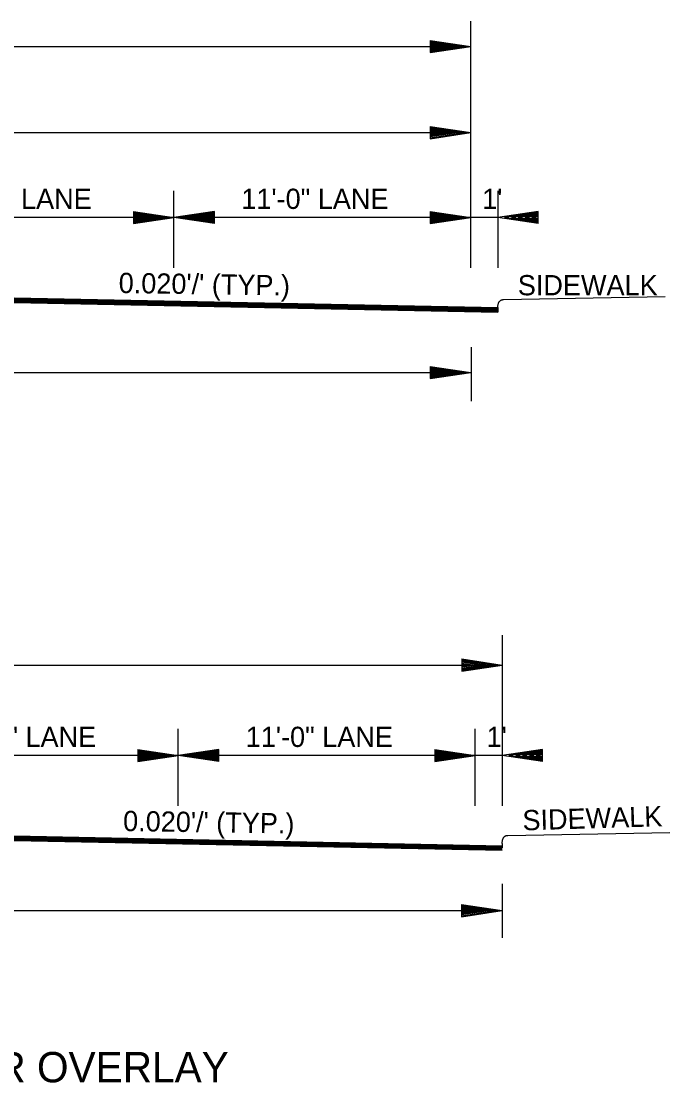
# Model space of a CAD drawing. Extents: x 544199 to 1930787, y -1968972 to 596640.
# Drawn here: x 546846 to 547086.3, y -1949041.7 to -1948648.4 of the extents above; entities that cross this region are included whole.
import ezdxf

# ---------------------------------------------------------------- set-up
doc = ezdxf.new("R2010")
doc.units = 0
doc.layers.add('R_Border', color=7, linetype='Continuous')
doc.layers.add('R_Draft', color=7, linetype='Continuous')

msp = doc.modelspace()

# ---------------------------------------------------------------- linework, layer by layer
at = {"layer": 'R_Border'}
for p, q in [((547024.73, -1948751.53), (547084.67, -1948750.41)), ((547026.37, -1948950.06), (547086.32, -1948948.94))]:
    msp.add_line(p, q, dxfattribs=at)
for points in [[(547022.58, -1948754.52), (547022.66, -1948751.57), (547024.73, -1948751.53)], [(547024.22, -1948953.05), (547024.3, -1948950.1), (547026.37, -1948950.06)]]:
    msp.add_open_spline(points, degree=2, dxfattribs=at)
at = {"layer": 'R_Draft'}
for p, q in [((547012.58, -1948739.77), (547012.58, -1948648.39)), ((546997.58, -1948655.51), (547012.58, -1948657.76)), ((546997.58, -1948655.51), (546997.58, -1948660.01)), ((546452.58, -1948657.76), (547012.58, -1948657.76)), ((546997.58, -1948655.89), (547010.08, -1948657.76)), ((546997.58, -1948656.27), (547007.5, -1948657.76)), ((546997.58, -1948656.65), (547005, -1948657.76)), ((546997.58, -1948657.04), (547002.46, -1948657.76)), ((546997.58, -1948657.41), (546999.95, -1948657.76)), ((546997.58, -1948660.01), (547012.58, -1948657.76)), ((546997.58, -1948658.5), (547002.46, -1948657.76)), ((546997.58, -1948659.26), (547007.5, -1948657.76)), ((546997.58, -1948659.64), (547010.08, -1948657.76)), ((546997.58, -1948658.88), (547005, -1948657.76)), ((546997.58, -1948658.12), (546999.95, -1948657.76)), ((546452.58, -1948689.66), (547012.58, -1948689.66)), ((546997.58, -1948687.41), (547012.58, -1948689.66)), ((546997.58, -1948687.41), (546997.58, -1948691.91)), ((546997.58, -1948687.79), (547010.08, -1948689.66)), ((546997.58, -1948688.17), (547007.5, -1948689.66)), ((546997.58, -1948688.55), (547005, -1948689.66)), ((546997.58, -1948688.94), (547002.46, -1948689.66)), ((546997.58, -1948689.31), (546999.95, -1948689.66)), ((546997.58, -1948691.91), (547012.58, -1948689.66)), ((546997.58, -1948690.4), (547002.46, -1948689.66)), ((546997.58, -1948691.16), (547007.5, -1948689.66)), ((546997.58, -1948691.54), (547010.08, -1948689.66)), ((546997.58, -1948690.78), (547005, -1948689.66)), ((546997.58, -1948690.02), (546999.95, -1948689.66)), ((546902.58, -1948739.77), (546902.58, -1948711.22)), ((547022.58, -1948711.22), (547022.58, -1948739.77)), ((546922.58, -1948721.11), (546792.58, -1948721.11)), ((546887.58, -1948718.86), (546902.58, -1948721.11)), ((546887.58, -1948718.86), (546887.58, -1948723.36)), ((546887.58, -1948719.23), (546900.08, -1948721.11)), ((546887.58, -1948719.62), (546897.5, -1948721.11)), ((546887.58, -1948719.99), (546895, -1948721.11)), ((546887.58, -1948720.38), (546892.46, -1948721.11)), ((546887.58, -1948720.76), (546889.95, -1948721.11)), ((546887.58, -1948723.36), (546902.58, -1948721.11)), ((546887.58, -1948721.84), (546892.46, -1948721.11)), ((546887.58, -1948722.6), (546897.5, -1948721.11)), ((546887.58, -1948722.98), (546900.08, -1948721.11)), ((546887.58, -1948722.23), (546895, -1948721.11)), ((546887.58, -1948721.46), (546889.95, -1948721.11)), ((546917.58, -1948718.86), (546902.58, -1948721.11)), ((546917.58, -1948723.36), (546902.58, -1948721.11)), ((546917.58, -1948719.23), (546905.09, -1948721.11)), ((546917.58, -1948722.98), (546905.09, -1948721.11)), ((546917.58, -1948719.62), (546907.67, -1948721.11)), ((546917.58, -1948722.6), (546907.67, -1948721.11)), ((546917.58, -1948719.99), (546910.16, -1948721.11)), ((546917.58, -1948722.23), (546910.16, -1948721.11)), ((546917.58, -1948720.37), (546912.71, -1948721.11)), ((546917.58, -1948721.84), (546912.71, -1948721.11)), ((546917.58, -1948720.76), (546915.21, -1948721.11)), ((546917.58, -1948721.46), (546915.21, -1948721.11)), ((546917.58, -1948723.36), (546917.58, -1948718.86)), ((547022.58, -1948721.11), (546922.58, -1948721.11)), ((546997.58, -1948718.86), (547012.58, -1948721.11)), ((546997.58, -1948718.86), (546997.58, -1948723.36)), ((546997.58, -1948719.23), (547010.08, -1948721.11)), ((546997.58, -1948719.62), (547007.5, -1948721.11)), ((546997.58, -1948719.99), (547005, -1948721.11)), ((546997.58, -1948720.38), (547002.46, -1948721.11)), ((546997.58, -1948720.76), (546999.95, -1948721.11)), ((546997.58, -1948723.36), (547012.58, -1948721.11)), ((546997.58, -1948721.84), (547002.46, -1948721.11)), ((546997.58, -1948722.6), (547007.5, -1948721.11)), ((546997.58, -1948722.98), (547010.08, -1948721.11)), ((546997.58, -1948722.23), (547005, -1948721.11)), ((546997.58, -1948721.46), (546999.95, -1948721.11)), ((547037.58, -1948718.86), (547022.58, -1948721.11)), ((547037.58, -1948723.36), (547022.58, -1948721.11)), ((547037.58, -1948719.23), (547025.09, -1948721.11)), ((547037.58, -1948722.98), (547025.09, -1948721.11)), ((547037.58, -1948719.62), (547027.67, -1948721.11)), ((547037.58, -1948722.6), (547027.67, -1948721.11)), ((547037.58, -1948719.99), (547030.16, -1948721.11)), ((547037.58, -1948722.23), (547030.16, -1948721.11)), ((547037.58, -1948720.37), (547032.71, -1948721.11)), ((547037.58, -1948721.84), (547032.71, -1948721.11)), ((547037.58, -1948720.76), (547035.21, -1948721.11)), ((547037.58, -1948721.46), (547035.21, -1948721.11)), ((547037.58, -1948723.36), (547037.58, -1948718.86)), ((546732.55, -1948750.22), (547022.58, -1948756.02)), ((546732.56, -1948749.62), (547022.58, -1948755.42)), ((546732.56, -1948749.92), (547022.58, -1948755.72)), ((546732.57, -1948749.02), (547022.58, -1948754.82)), ((546732.57, -1948749.32), (547022.58, -1948755.12)), ((546732.58, -1948748.72), (547022.58, -1948754.52)), ((546732.55, -1948750.39), (547022.58, -1948756.19)), ((547022.58, -1948754.52), (547022.58, -1948756.19)), ((547012.7, -1948769.19), (547012.7, -1948789.19)), ((546997.58, -1948776.32), (547012.58, -1948778.57)), ((546997.58, -1948776.32), (546997.58, -1948780.82)), ((546997.58, -1948776.7), (547010.08, -1948778.57)), ((546997.58, -1948777.08), (547007.5, -1948778.57)), ((546997.58, -1948777.46), (547005, -1948778.57)), ((546452.58, -1948778.57), (547012.58, -1948778.57)), ((546997.58, -1948777.85), (547002.46, -1948778.57)), ((546997.58, -1948778.22), (546999.95, -1948778.57)), ((546997.58, -1948780.82), (547012.58, -1948778.57)), ((546997.58, -1948779.31), (547002.46, -1948778.57)), ((546997.58, -1948780.07), (547007.5, -1948778.57)), ((546997.58, -1948780.45), (547010.08, -1948778.57)), ((546997.58, -1948779.69), (547005, -1948778.57)), ((546997.58, -1948778.93), (546999.95, -1948778.57)), ((547024.22, -1948875.85), (547024.22, -1948939.14)), ((546444.22, -1948886.94), (547024.22, -1948886.94)), ((547009.22, -1948884.69), (547024.22, -1948886.94)), ((547009.22, -1948884.69), (547009.22, -1948889.19)), ((547009.22, -1948885.06), (547021.72, -1948886.94)), ((547009.22, -1948885.45), (547019.14, -1948886.94)), ((547009.22, -1948885.82), (547016.64, -1948886.94)), ((547009.22, -1948886.21), (547014.1, -1948886.94)), ((547009.22, -1948886.59), (547011.59, -1948886.94)), ((547009.22, -1948889.19), (547024.22, -1948886.94)), ((547009.22, -1948887.67), (547014.1, -1948886.94)), ((547009.22, -1948888.43), (547019.14, -1948886.94)), ((547009.22, -1948888.81), (547021.72, -1948886.94)), ((547009.22, -1948888.06), (547016.64, -1948886.94)), ((547009.22, -1948887.29), (547011.59, -1948886.94)), ((546904.22, -1948939.14), (546904.22, -1948910.58)), ((547014.22, -1948939.14), (547014.22, -1948910.58)), ((546889.22, -1948918.23), (546904.22, -1948920.48)), ((546889.22, -1948918.23), (546889.22, -1948922.73)), ((546889.22, -1948918.6), (546901.72, -1948920.48)), ((546889.22, -1948918.98), (546899.14, -1948920.48)), ((546889.22, -1948919.36), (546896.64, -1948920.48)), ((546919.22, -1948918.23), (546904.22, -1948920.48)), ((546919.22, -1948918.6), (546906.73, -1948920.48)), ((546919.22, -1948918.98), (546909.31, -1948920.48)), ((546919.22, -1948919.36), (546911.81, -1948920.48)), ((546919.22, -1948922.73), (546919.22, -1948918.23)), ((546999.22, -1948918.23), (547014.22, -1948920.48)), ((546999.22, -1948918.23), (546999.22, -1948922.73)), ((546999.22, -1948918.6), (547011.72, -1948920.48)), ((546999.22, -1948918.98), (547009.14, -1948920.48)), ((546999.22, -1948919.36), (547006.64, -1948920.48)), ((547039.22, -1948918.23), (547024.22, -1948920.48)), ((547039.22, -1948918.6), (547026.73, -1948920.48)), ((547039.22, -1948918.98), (547029.31, -1948920.48)), ((547039.22, -1948919.36), (547031.81, -1948920.48)), ((547039.22, -1948922.73), (547039.22, -1948918.23)), ((546924.22, -1948920.48), (546794.22, -1948920.48)), ((546889.22, -1948919.75), (546894.1, -1948920.48)), ((546889.22, -1948920.12), (546891.59, -1948920.48)), ((546889.22, -1948922.73), (546904.22, -1948920.48)), ((546889.22, -1948921.21), (546894.1, -1948920.48)), ((546889.22, -1948921.97), (546899.14, -1948920.48)), ((546889.22, -1948922.35), (546901.72, -1948920.48)), ((546889.22, -1948921.59), (546896.64, -1948920.48)), ((546889.22, -1948920.83), (546891.59, -1948920.48)), ((546919.22, -1948922.73), (546904.22, -1948920.48)), ((546919.22, -1948922.35), (546906.73, -1948920.48)), ((546919.22, -1948921.97), (546909.31, -1948920.48)), ((546919.22, -1948921.59), (546911.81, -1948920.48)), ((546919.22, -1948919.74), (546914.35, -1948920.48)), ((546919.22, -1948921.2), (546914.35, -1948920.48)), ((546919.22, -1948920.12), (546916.85, -1948920.48)), ((546919.22, -1948920.83), (546916.85, -1948920.48)), ((547024.22, -1948920.48), (546924.22, -1948920.48)), ((546999.22, -1948919.75), (547004.1, -1948920.48)), ((546999.22, -1948920.12), (547001.59, -1948920.48)), ((546999.22, -1948922.73), (547014.22, -1948920.48)), ((546999.22, -1948921.21), (547004.1, -1948920.48)), ((546999.22, -1948921.97), (547009.14, -1948920.48)), ((546999.22, -1948922.35), (547011.72, -1948920.48)), ((546999.22, -1948921.59), (547006.64, -1948920.48)), ((546999.22, -1948920.83), (547001.59, -1948920.48)), ((547039.22, -1948922.73), (547024.22, -1948920.48)), ((547039.22, -1948922.35), (547026.73, -1948920.48)), ((547039.22, -1948921.97), (547029.31, -1948920.48)), ((547039.22, -1948921.59), (547031.81, -1948920.48)), ((547039.22, -1948919.74), (547034.35, -1948920.48)), ((547039.22, -1948921.2), (547034.35, -1948920.48)), ((547039.22, -1948920.12), (547036.85, -1948920.48)), ((547039.22, -1948920.83), (547036.85, -1948920.48)), ((546734.19, -1948949.58), (547024.22, -1948955.38)), ((546734.19, -1948949.75), (547024.22, -1948955.55)), ((546734.2, -1948949.28), (547024.22, -1948955.08)), ((546734.21, -1948948.68), (547024.22, -1948954.48)), ((546734.21, -1948948.98), (547024.22, -1948954.78)), ((546734.22, -1948948.08), (547024.22, -1948953.88)), ((546734.22, -1948948.38), (547024.22, -1948954.18)), ((547024.22, -1948953.05), (547024.22, -1948954.72)), ((547024.22, -1948968.02), (547024.22, -1948988.02)), ((546444.22, -1948977.94), (547024.22, -1948977.94)), ((547009.2, -1948975.69), (547024.2, -1948977.94)), ((547009.2, -1948975.69), (547009.2, -1948980.19)), ((547009.2, -1948976.07), (547021.7, -1948977.94)), ((547009.2, -1948976.45), (547019.12, -1948977.94)), ((547009.2, -1948976.82), (547016.62, -1948977.94)), ((547009.2, -1948977.21), (547014.08, -1948977.94)), ((547009.2, -1948977.59), (547011.57, -1948977.94)), ((547009.2, -1948980.19), (547024.2, -1948977.94)), ((547009.2, -1948978.68), (547014.08, -1948977.94)), ((547009.2, -1948979.43), (547019.12, -1948977.94)), ((547009.2, -1948979.82), (547021.7, -1948977.94)), ((547009.2, -1948979.06), (547016.62, -1948977.94)), ((547009.2, -1948978.29), (547011.57, -1948977.94))]:
    msp.add_line(p, q, dxfattribs=at)

# ---------------------------------------------------------------- texts
for s, height, p in [('11\'-0" LANE', 7.5, (546817.61, -1948717.94)), ('11\'-0" LANE', 7.5, (546927.56, -1948717.94)), ("1'", 7.5, (547016.81, -1948717.94)), ('11\'-0" LANE', 7.5, (546819.25, -1948917.31)), ('11\'-0" LANE', 7.5, (546929.21, -1948917.31)), ("1'", 7.5, (547018.45, -1948917.31)), ('58 FT. CLEAR ROADWAY BRIDGE - POLYMER OVERLAY', 11.25, (546519.15, -1949041.57))]:
    msp.add_text(s, height=height, dxfattribs=at).set_placement(p)
for s, rotation, p in [("0.020'/' (TYP.)", 359.1281, (546882.08, -1948749.08)), ('SIDEWALK', 0.0284, (547030.01, -1948749.95)), ("0.020'/' (TYP.)", 359.1281, (546883.72, -1948948.45)), ('SIDEWALK', 1.7501, (547031.84, -1948948.25))]:
    msp.add_text(s, height=7.5, rotation=rotation, dxfattribs=at).set_placement(p)

doc.saveas('drawing.dxf')
